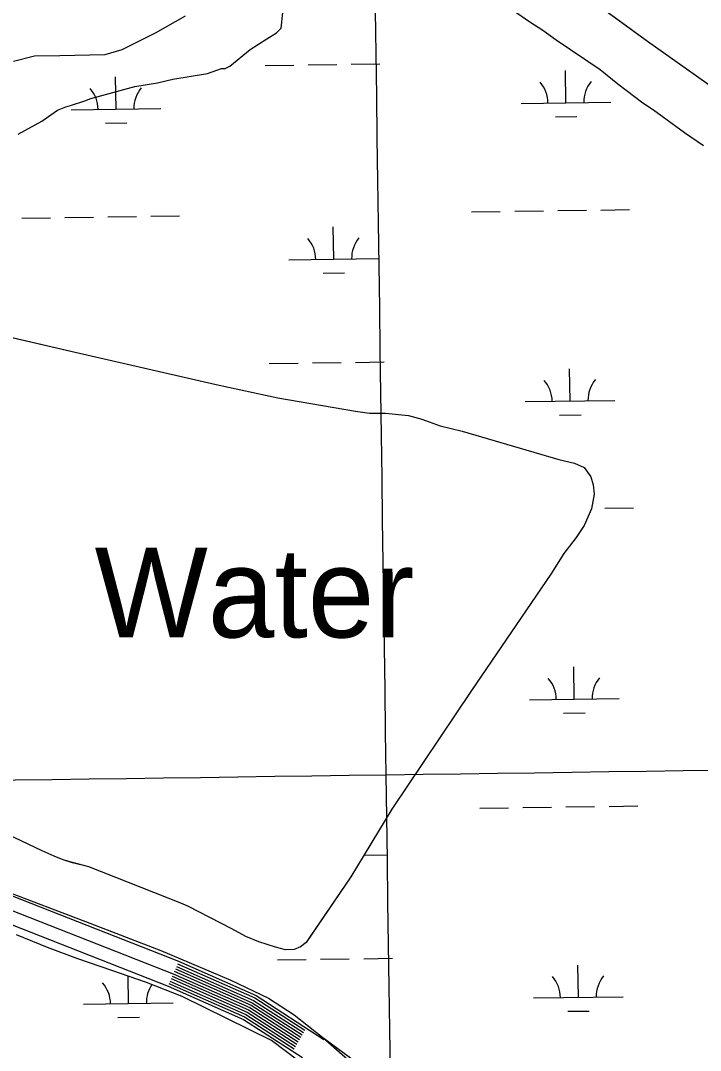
# Model space of a CAD drawing. Extents: x 3767014 to 3805179, y 361544 to 387384.
# Drawn here: x 3789230 to 3789988, y 379033 to 380182 of the extents above; entities that cross this region are included whole.
import ezdxf

# ---------------------------------------------------------------- set-up
doc = ezdxf.new("R2010")
doc.units = 0
for name, color, linetype in [('V-GRID-MAJR', 7, 'Continuous'), ('V-RIVR-EDGE', 7, 'Continuous'), ('V-RIVR-IDEN', 7, 'Continuous'), ('V-ROAD-CNTR', 7, 'Continuous'), ('V-SITE-VEGE', 7, 'Continuous'), ('V-TOPO-SHOR', 7, 'Continuous'), ('V-WETL-SWMP', 7, 'Continuous')]:
    doc.layers.add(name, color=color, linetype=linetype)

msp = doc.modelspace()

# ---------------------------------------------------------------- linework, layer by layer
at = {"layer": 'V-GRID-MAJR'}
for points in [[(3789806.62, 367223.106), (3789722.043, 373279.937), (3789637.419, 379340.141), (3789552.795, 385400.346), (3789552.748, 385403.717)], [(3771088.411, 379085.847), (3773738.277, 379121.596), (3779038.002, 379193.674), (3784337.716, 379266.522), (3789637.419, 379340.141), (3794937.112, 379414.531), (3800236.794, 379489.691), (3802886.631, 379527.561)]]:
    msp.add_spline(points, degree=3, dxfattribs=at)
at = {"layer": 'V-RIVR-EDGE'}
msp.add_spline([(3788386.899, 379042.41), (3788417.904, 379023.435), (3788440.887, 378992.179), (3788448.043, 378960.51), (3788447.055, 378926.601), (3788439.707, 378880.951), (3788409.24, 378810.941), (3788372.521, 378773.051), (3788350.301, 378746.88), (3788331.714, 378727.484), (3788310.448, 378721.658), (3788272.476, 378725.369), (3788242.231, 378745.339), (3788209.71, 378759.436), (3788168.127, 378765.869), (3788122.896, 378759.651), (3788118.818, 378756.044), (3788116.991, 378748.814), (3788142.224, 378713.031), (3788167.911, 378678.151), (3788193.135, 378639.203), (3788209.812, 378617.91), (3788232.374, 378599.316), (3788284.708, 378552.162), (3788334.36, 378517.675), (3788381.771, 378490.881), (3788413.396, 378480.403), (3788449.09, 378469.463), (3788474.382, 378458.096), (3788505.999, 378444.001), (3788536.264, 378432.17), (3788579.627, 378414.429), (3788610.795, 378401.691), (3788697.059, 378362.14), (3788738.16, 378343.5), (3788779.271, 378329.381), (3788814.951, 378313.015), (3788851.077, 378293.935), (3788883.135, 378275.77), (3788911.132, 378260.779), (3788948.168, 378243.958), (3789043.462, 378198.958), (3789099.476, 378177.116), (3789152.324, 378155.282), (3789195.7, 378142.514), (3789220.104, 378137.48), (3789256.703, 378126.99), (3789292.381, 378109.72), (3789305.019, 378100.645), (3789319.901, 378084.783), (3789319.875, 378074.383), (3789316.665, 378056.305), (3789313.453, 378037.322), (3789312.506, 378020.143), (3789312.015, 378004.318), (3789311.527, 377989.85), (3789315.565, 377977.18), (3789323.24, 377972.187), (3789333.182, 377969.902), (3789357.132, 377964.417), (3789378.809, 377953.511), (3789403.636, 377936.72), (3789414.453, 377922.676), (3789418.024, 377903.677), (3789422.976, 377895.074), (3789436.051, 377879.668), (3789465.842, 377858.795), (3789492.94, 377846.067), (3789521.406, 377838.31), (3789551.227, 377829.646), (3789556.183, 377822.399), (3789554.793, 377808.837), (3789556.572, 377796.625), (3789562.875, 377785.757), (3789574.163, 377779.399), (3789589.52, 377772.579), (3789629.254, 377749.873), (3789659.506, 377732.616), (3789679.346, 377710.411), (3789704.616, 377690.001), (3789743.898, 377667.296), (3789778.225, 377652.29), (3789817.076, 377638.177), (3789856.394, 377630.393), (3789894.372, 377628.943), (3789923.318, 377632.036), (3789940.496, 377630.637), (3789978.452, 377620.144), (3790020.916, 377604.665), (3790063.38, 377588.735), (3790119.844, 377565.987), (3790170.428, 377542.802), (3790207.46, 377524.624), (3790239.091, 377516.407), (3790272.094, 377514.517), (3790305.101, 377514.435), (3790324.545, 377514.839), (3790349.4, 377509.352), (3790365.658, 377501.173), (3790373.774, 377492.11), (3790385.042, 377477.613), (3790401.749, 377468.076), (3790433.359, 377451.72), (3790441.459, 377435.875), (3790452.243, 377408.266), (3790459.895, 377394.23), (3790472.083, 377386.061), (3790487.003, 377385.572), (3790498.311, 377387.353), (3790504.201, 377392.312), (3790520.964, 377405.383), (3790533.189, 377412.135), (3790549.469, 377413), (3790572.974, 377410.228), (3790584.283, 377412.461), (3790599.67, 377417.849), (3790607.809, 377417.829), (3790615.944, 377416.452), (3790628.576, 377404.665), (3790642.983, 377379.761), (3790657.835, 377351.69), (3790662.758, 377331.331), (3790670.426, 377323.625), (3790683.074, 377318.62), (3790699.796, 377315.414), (3790710.185, 377310.866), (3790722.363, 377298.628), (3790739.518, 377287.734), (3790749.912, 377285.447), (3790762.542, 377273.208)], degree=3, dxfattribs=at)
at = {"layer": 'V-ROAD-CNTR'}
for points in [[(3788779.645, 379377.945), (3789405.589, 379132.026), (3789492.389, 379093.745), (3789568.035, 379044.809)], [(3788774.16, 379363.984), (3789399.818, 379118.177), (3789485.244, 379080.502), (3789540.684, 379044.638)], [(3788768.675, 379350.023), (3789394.047, 379104.328), (3789478.099, 379067.259), (3789543.976, 379024.643)], [(3789401.029, 379120.922), (3789486.673, 379083.151), (3789542.191, 379047.235)], [(3789402.239, 379123.667), (3789488.102, 379085.799), (3789543.699, 379049.833)], [(3789403.45, 379126.412), (3789489.531, 379088.448), (3789545.207, 379052.431)], [(3789404.66, 379129.157), (3789490.96, 379091.096), (3789546.714, 379055.029)], [(3789396.186, 379109.942), (3789480.957, 379072.556), (3789536.161, 379036.844)], [(3789397.397, 379112.687), (3789482.386, 379075.205), (3789537.669, 379039.442)], [(3789398.607, 379115.432), (3789483.815, 379077.853), (3789539.176, 379042.04)], [(3789399.818, 379118.177), (3789485.244, 379080.502), (3789540.684, 379044.638)], [(3789394.976, 379107.197), (3789479.528, 379069.908), (3789534.653, 379034.247)], [(3789567.685, 379046.446), (3789613.07, 379012.97), (3789642.076, 378980.491)]]:
    msp.add_lwpolyline(points, dxfattribs=at)
at = {"layer": 'V-SITE-VEGE'}
for p, q in [((3789751.154, 380213.132), (3789797.634, 380179.973)), ((3789520.201, 380173.182), (3789524.164, 380207.697)), ((3789797.634, 380179.973), (3789812.24, 380170.689)), ((3789504.278, 380161.226), (3789514.895, 380167.871)), ((3789514.895, 380167.871), (3789520.201, 380173.182)), ((3789812.24, 380170.689), (3789826.848, 380160.079)), ((3789485.701, 380149.267), (3789504.278, 380161.226)), ((3789826.848, 380160.079), (3789875.982, 380126.92)), ((3789463.146, 380130.671), (3789485.701, 380149.267)), ((3789457.838, 380128.013), (3789463.146, 380130.671)), ((3789399.435, 380116.034), (3789437.929, 380122.69)), ((3789437.929, 380122.69), (3789453.854, 380128.011)), ((3789453.854, 380128.011), (3789457.838, 380128.013)), ((3789875.982, 380126.92), (3789895.903, 380111)), ((3789307.854, 380094.743), (3789356.963, 380108.045)), ((3789356.963, 380108.045), (3789382.182, 380112.043)), ((3789382.182, 380112.043), (3789399.435, 380116.034)), ((3789895.903, 380111), (3789923.79, 380089.777)), ((3789270.693, 380081.452), (3789279.983, 380085.435)), ((3789279.983, 380085.435), (3789285.294, 380086.766)), ((3789285.294, 380086.766), (3789301.219, 380092.085)), ((3789301.219, 380092.085), (3789307.854, 380094.743)), ((3789923.79, 380089.777), (3789935.74, 380081.818)), ((3789253.443, 380069.494), (3789270.693, 380081.452)), ((3789935.74, 380081.818), (3789970.27, 380056.618)), ((3789226.903, 380054.877), (3789253.443, 380069.494)), ((3789970.27, 380056.618), (3789991.516, 380042.026))]:
    msp.add_line(p, q, dxfattribs=at)
at = {"layer": 'V-TOPO-SHOR'}
for points in [[(3790028.193, 380087.987), (3789928.943, 380158.281), (3789806.749, 380247.373)], [(3789176.705, 379837.926), (3789290.663, 379811.695), (3789447.938, 379775.692), (3789516.519, 379760.778), (3789603.145, 379745.875), (3789618.872, 379743.563), (3789636.661, 379743.573), (3789662.183, 379741.009), (3789677.137, 379736.892), (3789697.765, 379729.427), (3789722.001, 379723.513), (3789830.035, 379691.865), (3789847.566, 379687.748), (3789858.138, 379683.114), (3789865.621, 379672.548), (3789868.204, 379663.529), (3789869.24, 379653.217), (3789866.414, 379636.716), (3789858.174, 379618.407), (3789849.417, 379604.741), (3789835.505, 379586.946), (3789821.081, 379563.994), (3789732.474, 379434.274), (3789643.866, 379301.719), (3789598.021, 379226.418), (3789553.203, 379160.655), (3789548.05, 379153.175), (3789541.867, 379148.275), (3789534.908, 379145.178), (3789525.11, 379144.658), (3789513.766, 379147.744), (3789495.459, 379153.921), (3789481.021, 379159.842), (3789465.29, 379168.341), (3789416.296, 379193.576), (3789408.507, 379197.027)], [(3789408.507, 379197.027), (3789305.884, 379237.442), (3789287.577, 379242.073), (3789277.263, 379245.161), (3789267.208, 379249.28), (3789253.541, 379255.461), (3789207.386, 379277.09)]]:
    msp.add_lwpolyline(points, dxfattribs=at)
at = {"layer": 'V-WETL-SWMP'}
for p, q in [((3789928.945, 380158.282), (3789806.751, 380247.375)), ((3789413.166, 380186.528), (3789379.576, 380167.365)), ((3789379.576, 380167.365), (3789342.469, 380148.981)), ((3790028.195, 380087.989), (3789928.945, 380158.282)), ((3789245.188, 380141.895), (3789221.749, 380136.021)), ((3789273.319, 380142.301), (3789245.188, 380141.895)), ((3789323.719, 380143.501), (3789273.319, 380142.301)), ((3789342.469, 380148.981), (3789323.719, 380143.501)), ((3789502.442, 380131.516), (3789534.439, 380131.961)), ((3789550.437, 380132.183), (3789582.434, 380132.627)), ((3789598.433, 380132.85), (3789630.429, 380133.294)), ((3789336.039, 380082.77), (3789335.539, 380118.767)), ((3789837.898, 380089.742), (3789837.398, 380125.738)), ((3789787.903, 380089.047), (3789887.894, 380090.436)), ((3789286.044, 380082.076), (3789386.034, 380083.465)), ((3789826.114, 380074.145), (3789850.112, 380074.479)), ((3789324.254, 380067.174), (3789348.252, 380067.507)), ((3789780.728, 379968.865), (3789812.725, 379969.309)), ((3789828.723, 379969.532), (3789860.72, 379969.976)), ((3789876.719, 379970.198), (3789908.716, 379970.643)), ((3789230.873, 379961.227), (3789262.87, 379961.671)), ((3789278.868, 379961.893), (3789310.865, 379962.338)), ((3789326.864, 379962.56), (3789358.861, 379963.005)), ((3789374.859, 379963.227), (3789406.856, 379963.671)), ((3789732.733, 379968.198), (3789764.729, 379968.643)), ((3789578.86, 379915.314), (3789578.36, 379951.31)), ((3789528.865, 379914.619), (3789628.855, 379916.008)), ((3789567.076, 379899.718), (3789591.073, 379900.051)), ((3789176.706, 379837.929), (3789290.665, 379811.697)), ((3789290.665, 379811.697), (3789447.939, 379775.694)), ((3789507.063, 379798.873), (3789539.06, 379799.318)), ((3789555.058, 379799.54), (3789587.055, 379799.985)), ((3789603.053, 379800.207), (3789635.05, 379800.651)), ((3789842.519, 379757.099), (3789842.019, 379793.095)), ((3789447.939, 379775.694), (3789516.521, 379760.78)), ((3789516.521, 379760.78), (3789603.148, 379745.876)), ((3789792.524, 379756.404), (3789892.514, 379757.793)), ((3789603.148, 379745.876), (3789618.874, 379743.565)), ((3789618.874, 379743.565), (3789636.662, 379743.574)), ((3789636.662, 379743.574), (3789662.185, 379741.011)), ((3789662.185, 379741.011), (3789677.139, 379736.894)), ((3789830.735, 379741.503), (3789854.733, 379741.836)), ((3789677.139, 379736.894), (3789697.767, 379729.43)), ((3789697.767, 379729.43), (3789722.003, 379723.514)), ((3789722.003, 379723.514), (3789830.036, 379691.866)), ((3789830.036, 379691.866), (3789847.568, 379687.751)), ((3789847.568, 379687.751), (3789858.14, 379683.116)), ((3789858.14, 379683.116), (3789865.622, 379672.551)), ((3789865.622, 379672.551), (3789868.205, 379663.53)), ((3789868.205, 379663.53), (3789869.242, 379653.219)), ((3789869.242, 379653.219), (3789866.415, 379636.718)), ((3789866.415, 379636.718), (3789858.176, 379618.41)), ((3789881.34, 379637.555), (3789913.336, 379638)), ((3789858.176, 379618.41), (3789849.419, 379604.742)), ((3789849.419, 379604.742), (3789835.508, 379586.947)), ((3789835.508, 379586.947), (3789821.084, 379563.995)), ((3789821.084, 379563.995), (3789732.476, 379434.276)), ((3789847.14, 379424.456), (3789846.64, 379460.452)), ((3789732.476, 379434.276), (3789643.868, 379301.721)), ((3789797.145, 379423.761), (3789897.135, 379425.15)), ((3789835.356, 379408.86), (3789859.353, 379409.193)), ((3789741.974, 379302.912), (3789773.971, 379303.357)), ((3789789.97, 379303.579), (3789821.967, 379304.024)), ((3789837.965, 379304.246), (3789869.962, 379304.69)), ((3789885.96, 379304.913), (3789917.957, 379305.357)), ((3789643.868, 379301.721), (3789598.023, 379226.42)), ((3789253.544, 379255.462), (3789207.387, 379277.091)), ((3789267.21, 379249.282), (3789253.544, 379255.462)), ((3789277.266, 379245.163), (3789267.21, 379249.282)), ((3789612.603, 379250.368), (3789638.097, 379250.723)), ((3789287.58, 379242.075), (3789277.266, 379245.163)), ((3789305.886, 379237.445), (3789287.58, 379242.075)), ((3789408.51, 379197.029), (3789305.886, 379237.445)), ((3789598.023, 379226.42), (3789548.052, 379153.178)), ((3789210.086, 379211.571), (3789301.989, 379176.372)), ((3789416.297, 379193.579), (3789408.51, 379197.029)), ((3789465.292, 379168.342), (3789416.297, 379193.579)), ((3789301.989, 379176.372), (3789385.972, 379143.943)), ((3789481.022, 379159.844), (3789465.292, 379168.342)), ((3789259.673, 379147.39), (3789225.089, 379161.669)), ((3789495.462, 379153.923), (3789481.022, 379159.844)), ((3789513.769, 379147.746), (3789495.462, 379153.923)), ((3789293.476, 379134.67), (3789259.673, 379147.39)), ((3789385.972, 379143.943), (3789464.013, 379111.114)), ((3789525.113, 379144.659), (3789513.769, 379147.746)), ((3789534.909, 379145.18), (3789525.113, 379144.659)), ((3789541.868, 379148.277), (3789534.909, 379145.18)), ((3789548.052, 379153.178), (3789541.868, 379148.277)), ((3789331.438, 379121.953), (3789293.476, 379134.67)), ((3789516.305, 379133.588), (3789548.302, 379134.032)), ((3789564.3, 379134.254), (3789596.297, 379134.699)), ((3789612.295, 379134.921), (3789644.292, 379135.366)), ((3789370.181, 379108.456), (3789331.438, 379121.953)), ((3789851.761, 379091.813), (3789851.261, 379127.81)), ((3789349.902, 379084.842), (3789349.473, 379115.67)), ((3789409.705, 379092.62), (3789370.181, 379108.456)), ((3789464.013, 379111.114), (3789506.006, 379090.939)), ((3789299.907, 379084.147), (3789399.897, 379085.536)), ((3789509.3, 379043.802), (3789409.705, 379092.62)), ((3789506.006, 379090.939), (3789534.928, 379072.341)), ((3789801.766, 379091.119), (3789901.756, 379092.508)), ((3789839.977, 379076.217), (3789863.974, 379076.55)), ((3789338.117, 379069.245), (3789362.115, 379069.579)), ((3789534.928, 379072.341), (3789566.627, 379047.011)), ((3789539.989, 379020.682), (3789509.3, 379043.802)), ((3789566.627, 379047.011), (3789624.082, 378996.744))]:
    msp.add_line(p, q, dxfattribs=at)
for centre, start, end in [((3789782.654, 380089.449), 0.024037, 41.567696), ((3789893.129, 380090.984), 140.024034, 181.567693), ((3789280.795, 380082.478), 0.024037, 41.567696), ((3789391.27, 380084.012), 140.024034, 181.567693), ((3789523.616, 379915.021), 0.024037, 41.567696), ((3789634.091, 379916.556), 140.024034, 181.567693), ((3789787.275, 379756.806), 0.024037, 41.567696), ((3789897.75, 379758.341), 140.024034, 181.567693), ((3789791.896, 379424.163), 0.024037, 41.567696), ((3789902.371, 379425.698), 140.024034, 181.567693), ((3789294.658, 379084.549), 0.024037, 41.567696), ((3789796.517, 379091.52), 0.024037, 41.567696), ((3789906.992, 379093.055), 140.024034, 181.567693), ((3789405.133, 379086.084), 145.433175, 181.567693)]:
    msp.add_arc(centre, 35.246, start, end, dxfattribs=at)

# ---------------------------------------------------------------- texts
at = {"layer": 'V-RIVR-IDEN'}
msp.add_text('Water', height=100, dxfattribs=at).set_placement((3789312.214, 379493.374))

doc.saveas('drawing.dxf')
